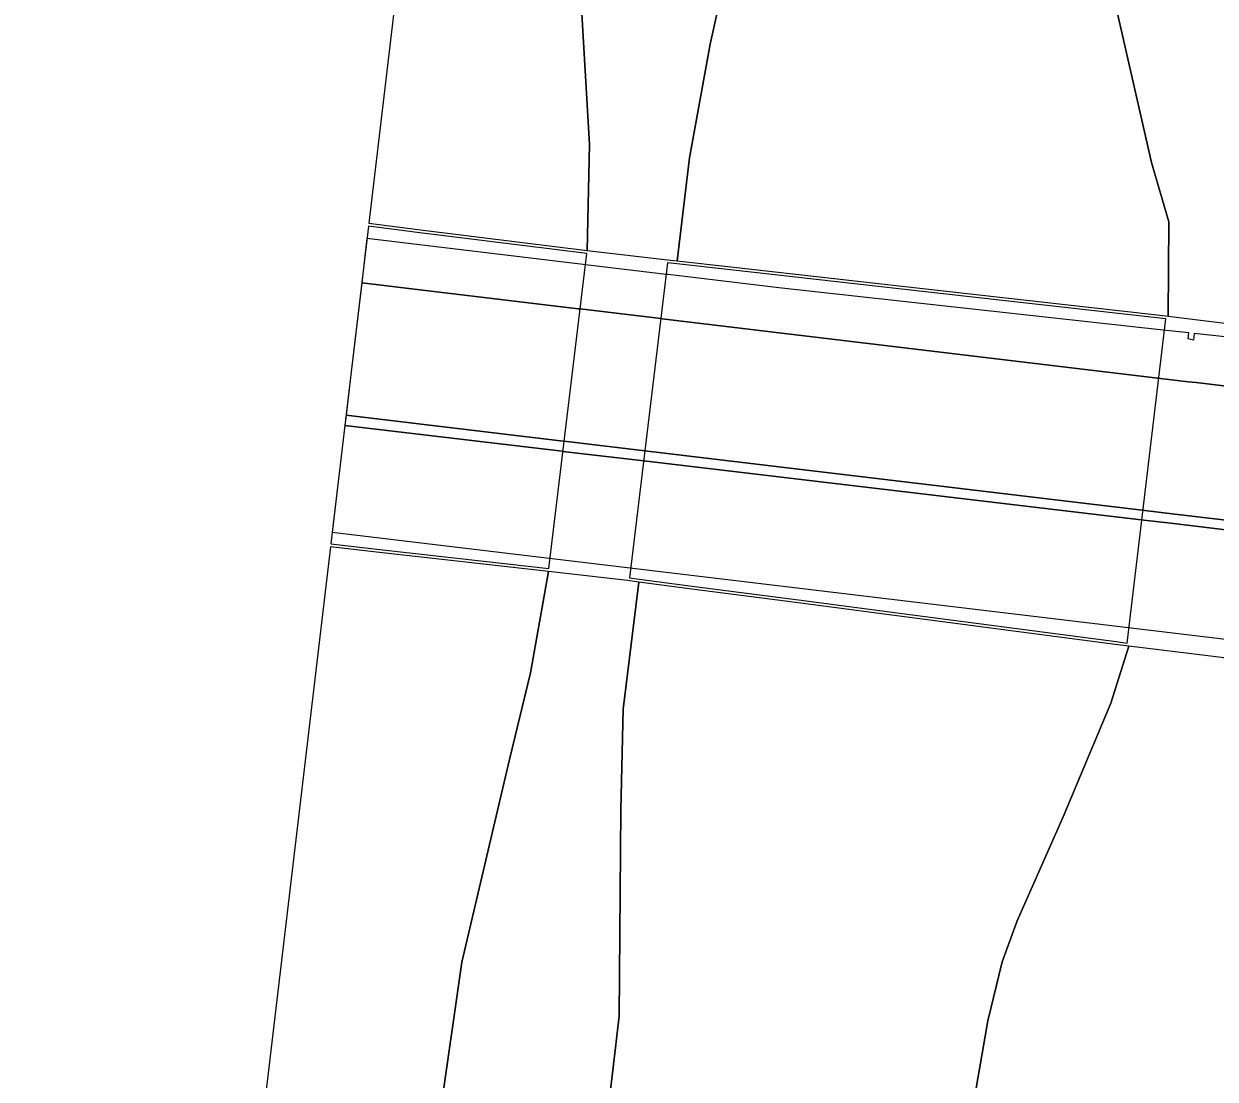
# Model space of a CAD drawing. Extents: x 157445 to 158888, y 383061 to 384688.
# Drawn here: x 157739.93 to 157779.99, y 383629.5 to 383664.97 of the extents above; entities that cross this region are included whole.
import ezdxf

# ---------------------------------------------------------------- set-up
doc = ezdxf.new("R2010")
doc.units = 0
for name, color, linetype in [('IMGEO_Berm_groen', 7, 'Continuous'), ('IMGEO_Fietspad_gesloten', 7, 'Continuous'), ('IMGEO_Rijbaan_autosnelweg', 7, 'Continuous'), ('IMGEO_Rijbaan_lokaal_gesloten', 7, 'Continuous'), ('IMGEO_Verkeerseiland_open', 7, 'Continuous'), ('IMGEO_Voetpad_gesloten', 7, 'Continuous')]:
    doc.layers.add(name, color=color, linetype=linetype)

msp = doc.modelspace()

# ---------------------------------------------------------------- linework, layer by layer
at = {"layer": 'IMGEO_Berm_groen'}
for points in [[(157776.681, 383665.46), (157777.852, 383660.304), (157778.436, 383658.316), (157778.408, 383655.143), (157781.594, 383654.755), (157781.89, 383654.99), (157783.484, 383654.782), (157783.835, 383654.731), (157783.929, 383655.474), (157784.557, 383659.96), (157784.93, 383661.905), (157786.082, 383667.687)], [(157758.655, 383666.092), (157758.957, 383660.917), (157758.879, 383657.346), (157761.574, 383657.042), (157761.904, 383657.004), (157762.32, 383660.471), (157763.014, 383664.284), (157763.544, 383666.733)], [(157781.771, 383629.074), (157782.317, 383633.714), (157782.444, 383635.949), (157782.457, 383638.412), (157782.35, 383640.009), (157782.295, 383641.477), (157782.421, 383643.114), (157782.13, 383643.157), (157780.595, 383643.312), (157780.301, 383643.661), (157777.087, 383644.048), (157776.487, 383642.14), (157774.884, 383638.309), (157773.332, 383634.814), (157772.827, 383633.436), (157772.349, 383631.456), (157771.915, 383628.932)]]:
    msp.add_lwpolyline(points, dxfattribs=at)
msp.add_lwpolyline([(157760.609, 383646.206), (157760.227, 383646.256), (157757.572, 383646.557), (157756.974, 383643.157), (157756.259, 383640.241), (157754.659, 383633.43), (157753.961, 383628.575), (157751.696, 383608.952), (157749.857, 383593.988), (157747.905, 383577.188), (157746.003, 383562.034), (157751.254, 383559.312), (157752.5, 383569.359), (157753.583, 383578.416), (157754.816, 383588.734), (157756.026, 383598.967), (157757.111, 383607.958), (157758.383, 383618.465), (157759.521, 383627.983), (157759.952, 383631.617), (157760.004, 383638.54), (157760.09, 383641.933)], close=True, dxfattribs=at)
at = {"layer": 'IMGEO_Fietspad_gesloten'}
for points in [[(157801.444, 383643.842), (157800.768, 383644.012), (157800.665, 383644.044), (157798.998, 383644.531), (157798.488, 383644.672), (157796.806, 383645.11), (157795.115, 383645.508), (157793.416, 383645.868), (157791.708, 383646.188), (157788.632, 383646.741), (157784.245, 383647.355), (157784.263, 383647.5), (157782.659, 383647.689), (157781.781, 383647.793), (157781.395, 383647.839), (157780.897, 383647.897), (157778.788, 383648.147), (157778.505, 383648.18), (157777.592, 383648.288), (157760.776, 383650.275), (157758.061, 383650.596), (157758.029, 383650.6), (157750.722, 383651.464), (157750.298, 383647.882)], [(157750.298, 383647.882), (157780.441, 383644.279), (157780.962, 383644.198), (157782.231, 383644), (157798.604, 383641.443), (157799.469, 383641.308), (157800.26, 383641.184), (157801.126, 383641.049), (157802.222, 383640.813), (157802.983, 383640.568), (157806.286, 383639.434), (157808.872, 383638.33), (157809.062, 383638.249), (157811.053, 383637.224), (157812.256, 383636.415), (157812.459, 383636.293), (157817.421, 383633.579), (157820.554, 383631.75), (157821.084, 383631.55)]]:
    msp.add_lwpolyline(points, dxfattribs=at)
at = {"layer": 'IMGEO_Rijbaan_autosnelweg'}
for points in [[(157774.094, 383848.76), (157751.528, 383658.264), (157753.174, 383658.058), (157756.703, 383657.617), (157758.879, 383657.346), (157758.957, 383660.917), (157758.655, 383666.092), (157759.599, 383675.751), (157761.352, 383690.465), (157763.046, 383704.578), (157764.455, 383715.966), (157765.55, 383724.861), (157766.785, 383735.546), (157767.98, 383745.088), (157768.932, 383753.14), (157769.933, 383762.022), (157771.14, 383772.111), (157772.318, 383782.209), (157773.363, 383791.357), (157774.577, 383801.475), (157775.702, 383810.532)], [(157763.544, 383666.733), (157763.014, 383664.284), (157762.32, 383660.471), (157761.904, 383657.004), (157763.708, 383656.8), (157767.284, 383656.397), (157770.862, 383655.994), (157777.937, 383655.196), (157778.408, 383655.143), (157778.436, 383658.316), (157777.852, 383660.304), (157776.681, 383665.46)], [(157771.915, 383628.932), (157772.349, 383631.456), (157772.827, 383633.436), (157773.332, 383634.814), (157774.884, 383638.309), (157776.487, 383642.14), (157777.087, 383644.048), (157776.626, 383644.109), (157769.542, 383645.036), (157765.973, 383645.504), (157762.398, 383645.972), (157760.609, 383646.206), (157760.09, 383641.933), (157760.004, 383638.54), (157759.952, 383631.617), (157759.521, 383627.983)]]:
    msp.add_lwpolyline(points, dxfattribs=at)
for points in [[(157750.251, 383647.485), (157751.898, 383647.299), (157755.404, 383646.903), (157757.584, 383646.657), (157758.866, 383657.246), (157756.691, 383657.518), (157753.162, 383657.959), (157751.516, 383658.165), (157750.937, 383653.276)], [(157770.85, 383655.895), (157767.273, 383656.298), (157763.696, 383656.702), (157761.892, 383656.905), (157761.579, 383656.94), (157760.303, 383646.347), (157760.621, 383646.306), (157762.41, 383646.071), (157765.984, 383645.603), (157769.554, 383645.136), (157776.665, 383644.205), (157777.035, 383644.156), (157778.329, 383655.051), (157777.927, 383655.097)], [(157739.929, 383560.356), (157741.68, 383561.883), (157745.557, 383564.382), (157746.003, 383562.034), (157747.905, 383577.188), (157749.857, 383593.988), (157751.696, 383608.952), (157753.961, 383628.575), (157754.659, 383633.43), (157756.259, 383640.241), (157756.974, 383643.157), (157757.572, 383646.557), (157755.392, 383646.804), (157751.886, 383647.199), (157750.239, 383647.385)]]:
    msp.add_lwpolyline(points, close=True, dxfattribs=at)
at = {"layer": 'IMGEO_Rijbaan_lokaal_gesloten'}
for points in [[(157781.471, 383652.656), (157779.356, 383652.909), (157779.089, 383652.941), (157778.159, 383653.052), (157761.399, 383655.056), (157761.353, 383655.062), (157758.642, 383655.386), (157758.576, 383655.394), (157751.291, 383656.265), (157750.937, 383653.276), (157750.764, 383651.812)], [(157750.764, 383651.812), (157758.068, 383650.942), (157758.103, 383650.938), (157760.817, 383650.614), (157777.631, 383648.611), (157778.544, 383648.502), (157778.826, 383648.469), (157780.936, 383648.217)]]:
    msp.add_lwpolyline(points, dxfattribs=at)
at = {"layer": 'IMGEO_Verkeerseiland_open'}
msp.add_lwpolyline([(157750.722, 383651.464), (157758.029, 383650.6), (157758.061, 383650.596), (157760.776, 383650.275), (157777.592, 383648.288), (157778.505, 383648.18), (157778.788, 383648.147), (157780.897, 383647.897), (157781.395, 383647.839), (157781.781, 383647.793), (157782.659, 383647.689), (157784.263, 383647.5), (157784.303, 383647.816), (157782.696, 383648.008), (157781.817, 383648.113), (157781.434, 383648.158), (157780.936, 383648.217), (157778.826, 383648.469), (157778.544, 383648.502), (157777.631, 383648.611), (157760.817, 383650.614), (157758.103, 383650.938), (157758.068, 383650.942), (157750.764, 383651.812)], close=True, dxfattribs=at)
at = {"layer": 'IMGEO_Voetpad_gesloten'}
for points in [[(157781.67, 383654.304), (157779.288, 383654.564), (157779.261, 383654.339), (157779.089, 383654.381), (157779.112, 383654.584), (157778.351, 383654.667), (157765.316, 383656.093), (157761.595, 383656.54), (157761.532, 383656.548), (157758.822, 383656.874), (157758.745, 383656.883), (157751.468, 383657.757), (157751.291, 383656.265)], [(157751.291, 383656.265), (157758.576, 383655.394), (157758.642, 383655.386), (157761.353, 383655.062), (157761.399, 383655.056), (157778.159, 383653.052), (157779.089, 383652.941), (157779.356, 383652.909), (157781.471, 383652.656), (157781.962, 383652.598), (157782.313, 383652.556), (157783.21, 383652.448), (157784.821, 383652.256), (157784.858, 383652.251), (157789.069, 383651.772), (157789.858, 383651.675), (157792.916, 383651.273), (157795.867, 383650.847), (157796.765, 383650.709), (157799.576, 383650.257), (157802.124, 383649.817), (157802.273, 383649.79), (157802.423, 383649.764)]]:
    msp.add_lwpolyline(points, dxfattribs=at)

doc.saveas('drawing.dxf')
